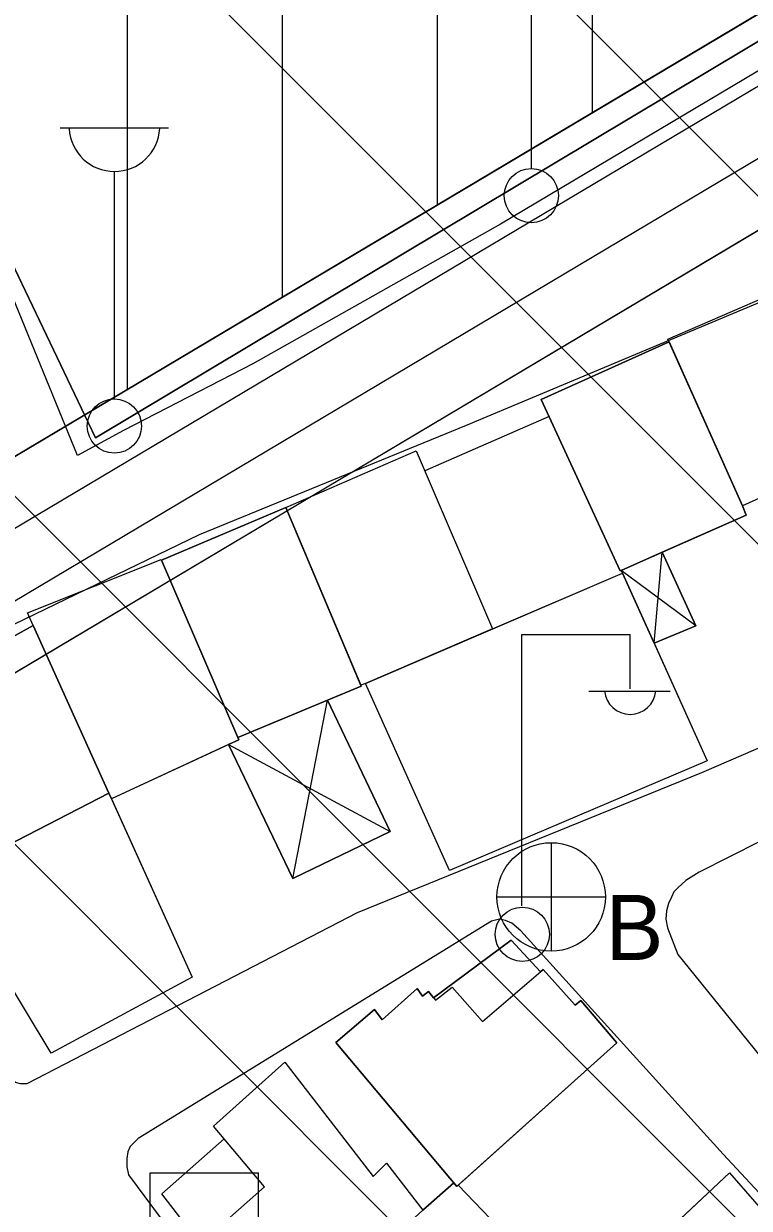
# Model space of a CAD drawing. Extents: x 417995 to 421451, y 4454518 to 4458015.
# Drawn here: x 420833.9 to 420880.7, y 4457463.8 to 4457540.2 of the extents above; entities that cross this region are included whole.
import ezdxf

# ---------------------------------------------------------------- set-up
doc = ezdxf.new("R2010")
doc.units = 0
for name, color, linetype in [('ADAKENARI', 7, 'Continuous'), ('B_Mesken', 7, 'Continuous'), ('B_Sundurma', 7, 'Continuous'), ('B_Teras', 7, 'Continuous'), ('KALDIRIM', 7, 'Continuous'), ('PL_KON_MEV_250', 7, 'Continuous'), ('S_Cad_Sok_Lambasi', 7, 'Continuous'), ('S_Elektrik_Diregi', 7, 'Continuous'), ('S_Rogar_Kapagi_Buski', 7, 'Continuous'), ('SN_TR_SIVILASMA', 7, 'Continuous'), ('TR_ORTAYOGUNKONUT', 7, 'Continuous'), ('Yol_Kaldirim_kenari_bordurtasi', 7, 'Continuous'), ('Yol_Sose', 7, 'Continuous')]:
    doc.layers.add(name, color=color, linetype=linetype)

msp = doc.modelspace()

# ---------------------------------------------------------------- linework, layer by layer
at = {"layer": 'ADAKENARI'}
for p, q in [((420924.095, 4457566.256), (420825.603, 4457507.667)), ((420831.738, 4457497.354), (420930.361, 4457556.021))]:
    msp.add_line(p, q, dxfattribs=at)
at = {"layer": 'B_Mesken'}
for points in [[(420826.404, 4457539.693), (420827.679, 4457536.163), (420838.542, 4457513.465), (420892.842, 4457545.959), (420893.949, 4457550.738), (420882.244, 4457572.736)], [(420826.404, 4457539.693), (420882.244, 4457572.736), (420893.949, 4457550.738), (420892.842, 4457545.959), (420838.542, 4457513.465), (420827.68, 4457536.163)], [(420888.637, 4457512.813), (420880.292, 4457509.073), (420875.49, 4457519.829), (420883.835, 4457523.446)], [(420884.048, 4457522.976), (420888.637, 4457512.813), (420880.292, 4457509.073), (420875.565, 4457519.661), (420875.49, 4457519.829), (420883.835, 4457523.446)], [(420875.565, 4457519.661), (420867.311, 4457515.935), (420872.414, 4457504.886), (420880.54, 4457508.476), (420880.292, 4457509.073)], [(420880.292, 4457509.073), (420880.54, 4457508.476), (420875.122, 4457506.083), (420872.464, 4457504.908), (420872.414, 4457504.886), (420867.311, 4457515.935), (420875.565, 4457519.661)], [(420850.834, 4457508.965), (420859.24, 4457512.633), (420864.174, 4457501.132), (420855.968, 4457497.614), (420855.665, 4457497.496)], [(420850.834, 4457508.965), (420859.24, 4457512.633), (420864.174, 4457501.132), (420855.969, 4457497.614), (420855.665, 4457497.496)], [(420847.73, 4457494.129), (420855.684, 4457497.45), (420850.834, 4457508.965), (420842.805, 4457505.559)], [(420855.665, 4457497.496), (420855.684, 4457497.45), (420853.512, 4457496.544), (420847.73, 4457494.129), (420842.805, 4457505.559), (420850.834, 4457508.965)], [(420834.515, 4457501.345), (420834.146, 4457502.167), (420842.778, 4457505.621), (420847.795, 4457493.979), (420839.577, 4457490.164), (420839.408, 4457490.537)], [(420842.805, 4457505.559), (420847.73, 4457494.129), (420847.795, 4457493.979), (420847.127, 4457493.669), (420839.577, 4457490.164), (420839.408, 4457490.537), (420834.515, 4457501.345), (420834.146, 4457502.167), (420842.778, 4457505.621)], [(420872.552, 4457504.724), (420878.018, 4457492.615), (420861.386, 4457485.537), (420855.968, 4457497.614)], [(420874.59, 4457500.21), (420878.018, 4457492.615), (420861.386, 4457485.538), (420855.969, 4457497.614), (420864.174, 4457501.132), (420872.552, 4457504.724)], [(420839.408, 4457490.537), (420834.515, 4457501.345), (420820.984, 4457493.849), (420827.54, 4457484.278), (420828.827, 4457485.093)], [(420839.408, 4457490.537), (420828.827, 4457485.093), (420827.54, 4457484.278), (420820.984, 4457493.849), (420834.515, 4457501.345)], [(420844.781, 4457478.659), (420835.688, 4457473.77), (420828.827, 4457485.093), (420839.408, 4457490.537)], [(420839.577, 4457490.164), (420844.781, 4457478.659), (420835.688, 4457473.77), (420828.827, 4457485.093), (420839.408, 4457490.537)], [(420867.259, 4457479.008), (420865.364, 4457481.055), (420860.366, 4457477.325), (420860.037, 4457477.734), (420859.653, 4457477.448), (420859.303, 4457477.927), (420857.054, 4457475.918), (420856.552, 4457476.583), (420854.047, 4457474.449), (420861.868, 4457465.167), (420872.183, 4457474.433), (420869.857, 4457477.161), (420869.5, 4457476.849), (420867.438, 4457479.162)], [(420867.259, 4457479.008), (420867.438, 4457479.162), (420869.5, 4457476.849), (420869.857, 4457477.161), (420872.183, 4457474.433), (420861.958, 4457465.248), (420861.868, 4457465.167), (420861.678, 4457465.393), (420854.047, 4457474.449), (420856.552, 4457476.583), (420857.054, 4457475.918), (420859.303, 4457477.927), (420859.653, 4457477.448), (420860.037, 4457477.734), (420860.366, 4457477.326), (420865.364, 4457481.055)], [(420845.306, 4457461.476), (420842.821, 4457464.695), (420846.843, 4457468.235), (420846.157, 4457469.05), (420850.756, 4457473.171), (420856.458, 4457465.806), (420857.314, 4457466.657), (420859.658, 4457463.623), (420850.237, 4457455), (420845.167, 4457461.353)], [(420859.659, 4457463.623), (420850.368, 4457455.12), (420850.238, 4457455), (420845.167, 4457461.353), (420845.306, 4457461.476), (420842.821, 4457464.695), (420846.843, 4457468.235), (420846.157, 4457469.05), (420850.756, 4457473.171), (420856.458, 4457465.806), (420857.314, 4457466.657)], [(420869.684, 4457456.885), (420879.468, 4457466.036), (420883.741, 4457461.133), (420873.837, 4457452.337)], [(420883.741, 4457461.134), (420873.837, 4457452.337), (420869.684, 4457456.884), (420870.653, 4457457.791), (420872.653, 4457459.661), (420879.468, 4457466.036)], [(420867.675, 4457458.815), (420864.266, 4457462.399), (420864.527, 4457462.567), (420861.958, 4457465.248), (420861.868, 4457465.167), (420861.678, 4457465.393), (420859.658, 4457463.623), (420850.368, 4457455.12), (420856.358, 4457448.478)], [(420861.958, 4457465.248), (420864.527, 4457462.567), (420864.266, 4457462.399), (420867.675, 4457458.815), (420856.358, 4457448.478), (420850.368, 4457455.12), (420859.659, 4457463.623), (420861.678, 4457465.393), (420861.868, 4457465.167)]]:
    msp.add_lwpolyline(points, close=True, dxfattribs=at)
at = {"layer": 'B_Sundurma'}
for p, q in [((420874.59, 4457500.21), (420875.122, 4457506.082)), ((420877.287, 4457501.341), (420872.464, 4457504.908)), ((420851.285, 4457485.029), (420853.512, 4457496.544)), ((420847.127, 4457493.669), (420857.568, 4457488.073))]:
    msp.add_line(p, q, dxfattribs=at)
for points in [[(420874.59, 4457500.21), (420872.552, 4457504.724), (420872.464, 4457504.908), (420875.122, 4457506.083), (420877.287, 4457501.34)], [(420874.59, 4457500.21), (420877.287, 4457501.341), (420875.122, 4457506.082), (420872.464, 4457504.908), (420872.552, 4457504.724)], [(420847.127, 4457493.669), (420851.285, 4457485.029), (420857.568, 4457488.073), (420853.512, 4457496.544), (420847.73, 4457494.129), (420847.795, 4457493.979)], [(420847.127, 4457493.669), (420847.795, 4457493.979), (420847.73, 4457494.129), (420853.512, 4457496.544), (420857.568, 4457488.073), (420851.285, 4457485.029)]]:
    msp.add_lwpolyline(points, close=True, dxfattribs=at)
at = {"layer": 'B_Teras'}
for points in [[(420872.183, 4457474.433), (420861.868, 4457465.167), (420854.047, 4457474.449), (420856.552, 4457476.583), (420857.054, 4457475.918), (420859.303, 4457477.927), (420859.653, 4457477.448), (420860.037, 4457477.734), (420860.478, 4457477.186), (420861.553, 4457478.022), (420863.524, 4457475.815), (420867.438, 4457479.162), (420869.5, 4457476.849), (420869.857, 4457477.161)], [(420859.658, 4457463.623), (420850.237, 4457455), (420845.167, 4457461.353), (420849.448, 4457465.14), (420846.157, 4457469.05), (420850.756, 4457473.171), (420856.458, 4457465.806), (420857.314, 4457466.657)]]:
    msp.add_lwpolyline(points, close=True, dxfattribs=at)
at = {"layer": 'KALDIRIM'}
for p, q in [((420922.445, 4457560.62), (420827.648, 4457504.23)), ((420829.693, 4457500.792), (420927.477, 4457558.959))]:
    msp.add_line(p, q, dxfattribs=at)
at = {"layer": 'PL_KON_MEV_250'}
for points in [[(420777.385, 4457488.045), (420795.756, 4457494.083), (420799.64, 4457495.419), (420803.486, 4457496.861), (420807.291, 4457498.407), (420811.052, 4457500.057), (420814.767, 4457501.809), (420818.432, 4457503.663), (420822.045, 4457505.616), (420825.603, 4457507.667), (420924.095, 4457566.256), (420925.782, 4457573.076), (420798.625, 4457780.776)], [(420997.205, 4457456.413), (420937.269, 4457554.313), (420930.361, 4457556.021), (420831.738, 4457497.354)]]:
    msp.add_lwpolyline(points, dxfattribs=at)
at = {"layer": 'S_Cad_Sok_Lambasi'}
for p, q in [((420866.672, 4457530.837), (420866.672, 4457545.512)), ((420836.26, 4457533.471), (420843.26, 4457533.471)), ((420839.76, 4457515.971), (420839.76, 4457530.646))]:
    msp.add_line(p, q, dxfattribs=at)
for centre in [(420866.672, 4457529.087), (420839.76, 4457514.221)]:
    msp.add_circle(centre, 1.75, dxfattribs=at)
msp.add_arc((420839.76, 4457533.575), 2.929, 183.298, 356.90719, dxfattribs=at)
at = {"layer": 'S_Elektrik_Diregi'}
for p, q in [((420866.051, 4457483.264), (420866.051, 4457500.765)), ((420866.051, 4457500.765), (420873.051, 4457500.765)), ((420873.051, 4457497.265), (420873.051, 4457500.765)), ((420870.391, 4457497.125), (420875.641, 4457497.125)), ((420842.067, 4457448.542), (420842.067, 4457466.042)), ((420842.067, 4457466.042), (420849.067, 4457466.042)), ((420849.067, 4457462.542), (420849.067, 4457466.042))]:
    msp.add_line(p, q, dxfattribs=at)
msp.add_circle((420866.087, 4457481.429), 1.75, dxfattribs=at)
msp.add_arc((420873.052, 4457497.277), 1.658, 184.83843, 355.14641, dxfattribs=at)
at = {"layer": 'S_Rogar_Kapagi_Buski'}
for p, q in [((420867.953, 4457487.341), (420867.953, 4457480.341)), ((420864.453, 4457483.841), (420871.453, 4457483.841))]:
    msp.add_line(p, q, dxfattribs=at)
msp.add_circle((420867.953, 4457483.841), 3.5, dxfattribs=at)
at = {"layer": 'SN_TR_SIVILASMA'}
for p, q in [((421287.616, 4457032.944), (420537.019, 4457783.542)), ((421287.848, 4457055.163), (420559.709, 4457783.302)), ((421288.312, 4457099.601), (420605.09, 4457782.822)), ((421288.543, 4457121.82), (420627.781, 4457782.582))]:
    msp.add_line(p, q, dxfattribs=at)
at = {"layer": 'TR_ORTAYOGUNKONUT'}
for p, q in [((420840.61, 4457516.594), (420840.61, 4457712.196)), ((420850.61, 4457522.543), (420850.61, 4457695.862)), ((420860.61, 4457528.491), (420860.61, 4457679.528)), ((420870.61, 4457534.44), (420870.61, 4457663.194))]:
    msp.add_line(p, q, dxfattribs=at)
msp.add_lwpolyline([(420997.205, 4457456.413), (420937.269, 4457554.313), (420930.361, 4457556.021), (420831.738, 4457497.354)], dxfattribs=at)
at = {"layer": 'Yol_Kaldirim_kenari_bordurtasi'}
msp.add_lwpolyline([(420867.822, 4457514.828), (420859.793, 4457511.343)], dxfattribs=at)
at = {"layer": 'Yol_Sose'}
for points in [[(420894.522, 4457554.183), (420896.543, 4457549.911), (420896.753, 4457549.229), (420896.831, 4457548.594), (420896.824, 4457548.046), (420896.756, 4457547.15), (420896.565, 4457546.748), (420895.973, 4457545.913), (420894.733, 4457544.966), (420885.969, 4457539.884), (420864.672, 4457527.242), (420848.693, 4457518.244)], [(420837.38, 4457512.319), (420826.021, 4457540.045), (420827.387, 4457544.571)], [(420862.476, 4457514.269), (420916.32, 4457536.847)], [(420848.693, 4457518.244), (420840.34, 4457513.937), (420837.38, 4457512.319)], [(420818.697, 4457491.854), (420818.664, 4457492.053), (420818.635, 4457492.284), (420818.693, 4457492.586), (420818.825, 4457492.931), (420819.14, 4457493.353), (420819.615, 4457493.883), (420820.231, 4457494.436), (420823.316, 4457496.614), (420845.245, 4457507.223), (420862.476, 4457514.269)], [(420900.317, 4457501.634), (420877.652, 4457491.857), (420855.435, 4457482.813), (420834.112, 4457471.773), (420834.107, 4457471.773), (420833.698, 4457471.781), (420833.374, 4457471.87), (420818.697, 4457491.854)], [(420893.687, 4457459.378), (420915.162, 4457473.689), (420915.517, 4457473.963), (420915.682, 4457474.436), (420915.734, 4457474.761), (420915.601, 4457475.438), (420902.621, 4457496.454), (420902.373, 4457496.895), (420901.991, 4457497.231), (420901.668, 4457497.347), (420901.43, 4457497.375), (420900.994, 4457497.321), (420877.514, 4457485.444), (420876.652, 4457484.901), (420876.118, 4457484.437), (420875.871, 4457484.161), (420875.71, 4457483.817), (420875.525, 4457483.409), (420875.403, 4457482.934), (420875.346, 4457482.414), (420875.46, 4457481.846), (420876.125, 4457480.135)], [(420957.45, 4457382.598), (420922.955, 4457420.774), (420905.963, 4457438.341), (420879.046, 4457467.248), (420865.988, 4457481.648), (420865.414, 4457482.141), (420865.006, 4457482.326), (420864.617, 4457482.401), (420864.093, 4457482.284), (420841.302, 4457468.262), (420840.787, 4457467.731), (420840.626, 4457467.388), (420840.57, 4457466.955), (420840.556, 4457466.433), (420840.672, 4457465.908), (420848.669, 4457455.147)], [(420876.125, 4457480.135), (420892.738, 4457459.619)]]:
    msp.add_lwpolyline(points, dxfattribs=at)

# ---------------------------------------------------------------- texts
at = {"layer": 'S_Rogar_Kapagi_Buski'}
msp.add_text('B', height=4.2, dxfattribs=at).set_placement((420871.453, 4457479.776))

doc.saveas('drawing.dxf')
